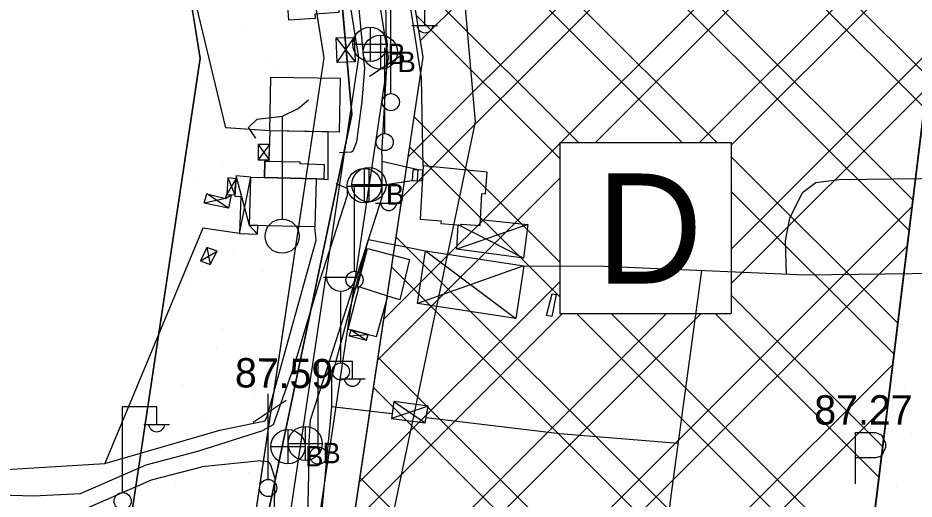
# Model space of a CAD drawing. Extents: x 417995 to 421451, y 4454518 to 4458015.
# Drawn here: x 419953.3 to 420136.4, y 4456685.1 to 4456783.5 of the extents above; entities that cross this region are included whole.
import ezdxf

# ---------------------------------------------------------------- set-up
doc = ezdxf.new("R2010")
doc.units = 0
for name, color, linetype in [('ADAKENARI', 7, 'Continuous'), ('B_Betonzemin', 7, 'Continuous'), ('B_Kapi', 7, 'Continuous'), ('B_Merdiven', 7, 'Continuous'), ('B_Mesken', 7, 'Continuous'), ('B_Sundurma', 7, 'Continuous'), ('B_Teras', 7, 'Continuous'), ('B_Ticari', 7, 'Continuous'), ('KALDIRIM_FAT', 7, 'Continuous'), ('PL_AYA_PARK_DINLENME', 7, 'Continuous'), ('PL_K_DEPOLAMA', 7, 'Continuous'), ('PL_KA_TARIM_ALANI', 7, 'Continuous'), ('S_Cad_Sok_Lambasi', 7, 'Continuous'), ('S_Elektrik_Diregi', 7, 'Continuous'), ('S_Otopark', 7, 'Continuous'), ('S_Rogar_Kapagi', 7, 'Continuous'), ('S_Rogar_Kapagi_Buski', 7, 'Continuous'), ('S_Telefon_Diregi', 7, 'Continuous'), ('S_Tulumba', 7, 'Continuous'), ('SEMBOL_FAT', 7, 'Continuous'), ('Sinir_Cit_bir_taraf', 7, 'Continuous'), ('Sinir_Ist_Duvari', 7, 'Continuous'), ('Sinir_itirazli_Mulkiyet', 7, 'Continuous'), ('Sinir_Tel_bir_taraf', 7, 'Continuous'), ('TRFAT_DEPOLAMA', 7, 'Continuous'), ('TRFAT_PARKALANI', 7, 'Continuous'), ('Y_Kot_Noktasi', 7, 'Continuous'), ('Y_Yol_Kotu', 7, 'Continuous'), ('Yol_Sose', 7, 'Continuous'), ('Yol_Toprak_Duz', 7, 'Continuous'), ('Yol_Toprak_Kesik', 7, 'Continuous')]:
    doc.layers.add(name, color=color, linetype=linetype)

msp = doc.modelspace()

# ---------------------------------------------------------------- linework, layer by layer
at = {"layer": 'ADAKENARI'}
for p, q in [((419990.59, 4456775.21), (419976.45, 4456862.61)), ((420015.89, 4456775.35), (420001.7, 4456863.07)), ((420148.82, 4456850.39), (420120.4, 4456617.74)), ((420036.13, 4456775.46), (420026.14, 4456837.23)), ((419973.03, 4456658.34), (419990.59, 4456775.21)), ((419997.49, 4456652.91), (420015.89, 4456775.35)), ((420017.07, 4456648.57), (420036.13, 4456775.46))]:
    msp.add_line(p, q, dxfattribs=at)
at = {"layer": 'B_Betonzemin'}
for points in [[(420035.1, 4456752.41), (420027.64, 4456754.11)], [(420034.2, 4456750.25), (420027.66, 4456749.24)]]:
    msp.add_lwpolyline(points, dxfattribs=at)
at = {"layer": 'B_Kapi'}
msp.add_line((420017.4, 4456709.77), (420017.39, 4456704.01), dxfattribs=at)
at = {"layer": 'B_Merdiven'}
for p, q in [((420033.93, 4456750.26), (420034.05, 4456752.36)), ((420034.93, 4456750.24), (420035.05, 4456752.41))]:
    msp.add_line(p, q, dxfattribs=at)
msp.add_lwpolyline([(420036.05, 4456752.46), (420034.01, 4456752.36), (420033.85, 4456750.26), (420035.93, 4456750.22)], close=True, dxfattribs=at)
at = {"layer": 'B_Mesken'}
for points in [[(420008.07, 4456791.69), (420018.37, 4456792.38), (420018.88, 4456784.62), (420013.99, 4456784.29), (420014.05, 4456783.4), (420008.64, 4456783.04)], [(420004.97, 4456771.4), (420019.12, 4456771.17), (420018.94, 4456760.17), (420004.79, 4456760.4)], [(420004.79, 4456760.4), (420004.61, 4456754.18), (420003.79, 4456754.19), (420003.73, 4456750.84), (420014.24, 4456750.58), (420015.79, 4456750.52), (420016.71, 4456750.46), (420016.69, 4456760.2)], [(420035.51, 4456742.33), (420039.76, 4456742.04), (420039.7, 4456741.47), (420043.82, 4456741.13), (420043.9, 4456741.35), (420047.72, 4456741.09), (420048.09, 4456747.61), (420048.85, 4456747.52), (420049.2, 4456751.96), (420036.09, 4456753.27)], [(420000.9, 4456750.91), (420014.24, 4456750.58), (420014, 4456740.75), (420000.65, 4456741.08)]]:
    msp.add_lwpolyline(points, close=True, dxfattribs=at)
at = {"layer": 'B_Sundurma'}
for p, q in [((420018.37, 4456779.4), (420022.21, 4456774.54)), ((420018.57, 4456774.41), (420022.01, 4456779.53)), ((420004.71, 4456757.6), (420002.38, 4456754.47)), ((420002.41, 4456757.62), (420004.62, 4456754.48)), ((419997.85, 4456750.58), (419996.01, 4456747.38)), ((419996.24, 4456750.82), (419997.67, 4456747.3)), ((420000.65, 4456741.08), (419997.89, 4456751.2)), ((419998.6, 4456739.45), (420000.9, 4456750.91)), ((419996.35, 4456744.58), (419991.95, 4456747.5)), ((419995.74, 4456746.55), (419996.9, 4456747.34)), ((419995.74, 4456746.55), (419991.41, 4456745.61)), ((420002.24, 4456739.31), (420000.65, 4456741.08)), ((420057.45, 4456741.29), (420043.01, 4456736.21)), ((420056.61, 4456734.39), (420043.27, 4456741.17)), ((419991.95, 4456736.55), (419992.59, 4456733.09)), ((420036.61, 4456735.88), (420055.01, 4456722.01)), ((419990.66, 4456733.82), (419994.05, 4456735.84)), ((420056.67, 4456732.79), (420034.94, 4456725.1)), ((420021.35, 4456719.71), (420024.56, 4456717.63)), ((420020.98, 4456718.5), (420024.86, 4456718.8)), ((420030.13, 4456705.1), (420036.53, 4456700.71)), ((420037.14, 4456704.13), (420029.62, 4456701.62))]:
    msp.add_line(p, q, dxfattribs=at)
for points in [[(420018.37, 4456779.4), (420022.01, 4456779.53), (420022.21, 4456774.54), (420018.57, 4456774.41)], [(420004.71, 4456757.6), (420002.41, 4456757.62), (420002.38, 4456754.47), (420004.62, 4456754.48)], [(419997.85, 4456750.58), (419996.24, 4456750.82), (419996.01, 4456747.38), (419997.67, 4456747.3)], [(419997.89, 4456751.2), (419997.65, 4456747.04), (419998.85, 4456746.97), (419998.6, 4456739.45), (420002.24, 4456739.31), (420002.37, 4456741.04), (420000.65, 4456741.08), (420000.9, 4456750.91)], [(419996.9, 4456747.34), (419996.35, 4456744.58), (419991.41, 4456745.61), (419991.95, 4456747.5), (419995.74, 4456746.55), (419996.01, 4456747.38)], [(420047.78, 4456742.25), (420057.45, 4456741.29), (420056.61, 4456734.39), (420043.01, 4456736.21), (420043.27, 4456741.17), (420043.82, 4456741.13), (420043.9, 4456741.35), (420047.72, 4456741.09)], [(419991.95, 4456736.55), (419990.66, 4456733.82), (419992.59, 4456733.09), (419994.05, 4456735.84)], [(420036.61, 4456735.88), (420056.67, 4456732.79), (420055.01, 4456722.01), (420034.94, 4456725.1)], [(420021.35, 4456719.71), (420020.98, 4456718.5), (420024.56, 4456717.63), (420024.86, 4456718.8)], [(420037.14, 4456704.13), (420030.13, 4456705.1), (420029.62, 4456701.62), (420036.53, 4456700.71)]]:
    msp.add_lwpolyline(points, close=True, dxfattribs=at)
at = {"layer": 'B_Teras'}
msp.add_lwpolyline([(420003.73, 4456750.84), (420003.79, 4456754.19), (420010.89, 4456754.07), (420010.91, 4456753.74), (420015.87, 4456753.5), (420015.79, 4456750.52), (420014.24, 4456750.58)], close=True, dxfattribs=at)
at = {"layer": 'B_Ticari'}
for points in [[(420022.95, 4456728.5), (420022.71, 4456728.61), (420024.73, 4456736.38), (420033.32, 4456734.09), (420031.37, 4456725.86), (420028.87, 4456726.61)], [(420022.95, 4456728.5), (420020.75, 4456719.87), (420026.56, 4456718.36), (420028.87, 4456726.61)]]:
    msp.add_lwpolyline(points, close=True, dxfattribs=at)
at = {"layer": 'KALDIRIM_FAT'}
for p, q in [((420022.98, 4456775.39), (420008.77, 4456863.2)), ((420029.05, 4456775.42), (420014.83, 4456863.31)), ((420004.35, 4456651.39), (420022.98, 4456775.39)), ((420010.22, 4456650.09), (420029.05, 4456775.42))]:
    msp.add_line(p, q, dxfattribs=at)
at = {"layer": 'PL_AYA_PARK_DINLENME'}
for points in [[(420118.96, 4457025.05), (419997.85, 4457034.52), (419976.45, 4456862.61), (419990.59, 4456775.21), (419973.03, 4456658.34), (419937.97, 4456539.69), (419817.34, 4456389.19), (419730.88, 4456181.8), (419679.75, 4456025.55), (419854.6, 4455987.6)], [(419859.9, 4456012.03), (419712.12, 4456044.1), (419754.34, 4456173.09), (419839.06, 4456376.31), (419960.56, 4456527.89), (419997.49, 4456652.91), (420015.89, 4456775.35), (420001.7, 4456863.07), (420019.71, 4457007.73), (420039.67, 4457006.17), (420110.63, 4457000.62), (420122.08, 4456999.73), (420124.45, 4456999.54)], [(420013.63, 4456854.22), (420021.56, 4456763.74), (419972.35, 4456528.79), (419896.15, 4456444.66), (419851.71, 4456390.68), (419781.86, 4456219.24), (419743.76, 4456181.14), (419715.18, 4456046.21), (419900.92, 4456001.76), (419824.72, 4455719.19), (419823.13, 4455660.45), (419756.46, 4455592.19), (419783.44, 4455525.52), (419794.56, 4455425.51), (419778.68, 4455323.91), (419819.96, 4455165.16), (419792.54, 4455014.98)], [(419884.24, 4455014.01), (419916.83, 4455187.99), (419837.29, 4455197.86), (419804.18, 4455325.18), (419819.77, 4455424.95), (419807.91, 4455531.7), (419785.76, 4455586.42), (419835.59, 4455637.43), (419842.19, 4455646.09), (419927.54, 4456021.09), (419744.69, 4456064.85), (419766.68, 4456168.71), (419803.1, 4456205.13), (419873.42, 4456377.73), (419915.08, 4456428.31), (419995.43, 4456517.04), (420046.79, 4456762.24), (420038.67, 4456854.78)]]:
    msp.add_lwpolyline(points, dxfattribs=at)
msp.add_lwpolyline([(420120.4, 4456617.74), (420148.82, 4456850.39), (420180.5, 4456849.97), (420188.86, 4456847.54), (420181.91, 4456841.31), (420181.21, 4456828.51), (420178.27, 4456774.95), (420178.07, 4456771.27), (420170.42, 4456720.5), (420168.44, 4456707.36), (420165.96, 4456685.57), (420165.21, 4456679.45), (420157.26, 4456614.34)], close=True, dxfattribs=at)
at = {"layer": 'PL_K_DEPOLAMA'}
msp.add_lwpolyline([(420072.61, 4456851.42), (420145.82, 4456850.43), (420148.82, 4456850.39), (420120.4, 4456617.74), (420117.41, 4456618.01), (420013.93, 4456627.55), (420011.79, 4456630.71), (420017.07, 4456648.57), (420036.13, 4456775.46), (420026.14, 4456837.23), (420025.96, 4456839.6), (420026.16, 4456841.97), (420026.76, 4456844.28), (420027.72, 4456846.45), (420029.03, 4456848.44), (420030.64, 4456850.19), (420032.52, 4456851.65), (420034.62, 4456852.78), (420036.87, 4456853.55), (420039.21, 4456853.95), (420041.59, 4456853.95)], close=True, dxfattribs=at)
at = {"layer": 'PL_KA_TARIM_ALANI'}
for p, q in [((420021.56, 4456763.74), (420013.63, 4456854.22)), ((419972.35, 4456528.79), (420021.56, 4456763.74))]:
    msp.add_line(p, q, dxfattribs=at)
at = {"layer": 'S_Cad_Sok_Lambasi'}
for p, q in [((420015.78, 4456730.46), (420022.78, 4456730.46)), ((420019.28, 4456712.96), (420019.28, 4456727.64))]:
    msp.add_line(p, q, dxfattribs=at)
msp.add_circle((420019.28, 4456711.21), 1.75, dxfattribs=at)
msp.add_arc((420019.28, 4456730.56), 2.93, 183.298, 356.9072, dxfattribs=at)
at = {"layer": 'S_Elektrik_Diregi'}
for p, q in [((420029.47, 4456768.11), (420029.47, 4456785.61)), ((420036.47, 4456782.11), (420036.47, 4456785.61)), ((420033.81, 4456781.97), (420039.06, 4456781.97)), ((420022.06, 4456731.77), (420022.06, 4456749.27)), ((420022.06, 4456749.27), (420029.06, 4456749.27)), ((420029.06, 4456745.77), (420029.06, 4456749.27)), ((420026.4, 4456745.63), (420031.65, 4456745.63)), ((420014.67, 4456695.83), (420014.67, 4456713.33)), ((420014.67, 4456713.33), (420021.67, 4456713.33)), ((420021.67, 4456709.83), (420021.67, 4456713.33)), ((420019.01, 4456709.69), (420024.26, 4456709.69)), ((419974.7, 4456686.53), (419974.7, 4456704.03)), ((419974.7, 4456704.03), (419981.7, 4456704.03)), ((419981.7, 4456700.53), (419981.7, 4456704.03)), ((419979.04, 4456700.39), (419984.29, 4456700.39))]:
    msp.add_line(p, q, dxfattribs=at)
for centre in [(420029.51, 4456766.27), (420022.09, 4456729.94), (420014.71, 4456694), (419974.74, 4456684.69)]:
    msp.add_circle(centre, 1.75, dxfattribs=at)
for centre in [(420036.48, 4456782.12), (420029.06, 4456745.78), (420021.67, 4456709.85), (419981.7, 4456700.54)]:
    msp.add_arc(centre, 1.66, 184.8384, 355.1464, dxfattribs=at)
at = {"layer": 'S_Otopark'}
for points in [[(420124.38, 4456698.7), (420128.48, 4456698.7)], [(420124.38, 4456688.2), (420124.38, 4456698.7)], [(420128.48, 4456698.7), (420129.7, 4456698.28), (420130.54, 4456696.57), (420130.54, 4456695.66), (420129.7, 4456693.87), (420128.48, 4456693.52)], [(420128.48, 4456693.52), (420124.38, 4456693.52)]]:
    msp.add_lwpolyline(points, dxfattribs=at)
at = {"layer": 'S_Rogar_Kapagi'}
for p, q in [((420024.14, 4456745.66), (420024.14, 4456752.66)), ((420020.57, 4456749.12), (420027.57, 4456749.12))]:
    msp.add_line(p, q, dxfattribs=at)
msp.add_circle((420024.09, 4456749.19), 3.5, dxfattribs=at)
at = {"layer": 'S_Rogar_Kapagi_Buski'}
for p, q in [((420025.27, 4456781.61), (420025.27, 4456774.61)), ((420027.37, 4456779.99), (420027.37, 4456772.99)), ((420021.77, 4456778.11), (420028.77, 4456778.11)), ((420023.87, 4456776.49), (420030.87, 4456776.49)), ((420025.02, 4456752.91), (420025.02, 4456745.91)), ((420021.52, 4456749.41), (420028.52, 4456749.41)), ((420008.48, 4456699.34), (420008.48, 4456692.34)), ((420012.01, 4456699.99), (420012.01, 4456692.99)), ((420004.98, 4456695.84), (420011.98, 4456695.84)), ((420008.51, 4456696.49), (420015.51, 4456696.49))]:
    msp.add_line(p, q, dxfattribs=at)
for centre in [(420025.27, 4456778.11), (420027.37, 4456776.49), (420025.02, 4456749.41), (420008.48, 4456695.84), (420012.01, 4456696.49)]:
    msp.add_circle(centre, 3.5, dxfattribs=at)
at = {"layer": 'S_Telefon_Diregi'}
for p, q in [((420028.26, 4456759.86), (420028.26, 4456777.36)), ((420025.15, 4456771.58), (420031.9, 4456776.03)), ((420004.48, 4456689.14), (420004.48, 4456706.64)), ((420001.37, 4456700.86), (420008.12, 4456705.31))]:
    msp.add_line(p, q, dxfattribs=at)
for centre in [(420028.23, 4456758.11), (420004.45, 4456687.39)]:
    msp.add_circle(centre, 1.75, dxfattribs=at)
at = {"layer": 'S_Tulumba'}
for p, q in [((420002.2, 4456762.83), (420007.35, 4456763.39)), ((420007.35, 4456742.39), (420007.35, 4456763.39)), ((420000.45, 4456761.08), (420002.2, 4456762.83)), ((420001.92, 4456758.91), (420000.45, 4456761.08))]:
    msp.add_line(p, q, dxfattribs=at)
msp.add_lwpolyline([(420007.35, 4456763.39), (420010.6, 4456764.97), (420012.7, 4456766.72)], dxfattribs=at)
msp.add_circle((420007.31, 4456738.87), 3.5, dxfattribs=at)
at = {"layer": 'SEMBOL_FAT'}
for p, q in [((420064, 4456758.03), (420064, 4456723.03)), ((420064, 4456758.03), (420099, 4456758.03)), ((420099, 4456758.03), (420099, 4456723.03)), ((420064, 4456723.03), (420099, 4456723.03))]:
    msp.add_line(p, q, dxfattribs=at)
at = {"layer": 'Sinir_Cit_bir_taraf'}
for points in [[(420110.32, 4456731.12), (420110.13, 4456737.91), (420110.99, 4456742.55), (420113.59, 4456747.81), (420116.29, 4456749.82), (420121.03, 4456750.49), (420160.06, 4456750.93)], [(420017.4, 4456709.77), (420024.92, 4456738.19)], [(420024.92, 4456738.19), (420036.6, 4456735.87)]]:
    msp.add_lwpolyline(points, dxfattribs=at)
at = {"layer": 'Sinir_Ist_Duvari'}
msp.add_lwpolyline([(420062.45, 4456727.09), (420063.28, 4456726.97), (420062.4, 4456722.43), (420061.27, 4456722.62), (420062.45, 4456727.09)], dxfattribs=at)
at = {"layer": 'Sinir_itirazli_Mulkiyet'}
for points in [[(420036.09, 4456753.27), (420035.75, 4456771.26), (420031.5, 4456799.33), (420028.09, 4456821.55), (420027.35, 4456838.4), (420025.63, 4456850.38)], [(420004.79, 4456760.4), (419995.81, 4456761.04), (419988.53, 4456791.43), (419982.63, 4456816.67)], [(419863.11, 4456784.23), (419851.49, 4456710.95), (419869.7, 4456702.48), (419885.43, 4456696.23), (419906.97, 4456691.23), (419937.5, 4456690.36), (419971.08, 4456692.36), (419994.57, 4456699.18), (420003.86, 4456701.11), (420004.25, 4456701.98), (420005.45, 4456706.41), (420014.25, 4456738.06), (420014, 4456740.75)], [(419998.6, 4456739.45), (419991.11, 4456740.52), (419971.08, 4456692.36)]]:
    msp.add_lwpolyline(points, dxfattribs=at)
at = {"layer": 'Sinir_Tel_bir_taraf'}
msp.add_line((420017.39, 4456704.01), (420011.67, 4456644.2), dxfattribs=at)
for points in [[(420056.65, 4456732.79), (420073.07, 4456732.75), (420114.14, 4456730.96), (420157.74, 4456731.5), (420157.34, 4456716.72), (420155.99, 4456685.15)], [(420079.25, 4456616.68), (420082.35, 4456646.25), (420086.67, 4456685.22), (420092.99, 4456731.88)], [(420029.76, 4456702.55), (420017.39, 4456704.01)], [(420088.19, 4456696.45), (420064.01, 4456698.49), (420036.71, 4456701.72)]]:
    msp.add_lwpolyline(points, dxfattribs=at)
at = {"layer": 'TRFAT_DEPOLAMA'}
for p, q in [((420050.38, 4456853.23), (420138.41, 4456765.2)), ((420058.08, 4456852.6), (420139.18, 4456771.5)), ((420031.52, 4456850.88), (420136.1, 4456746.3)), ((420031.84, 4456746.86), (420135.55, 4456850.57)), ((420033.09, 4456755.18), (420128.57, 4456850.66)), ((420035.58, 4456778.89), (420107.64, 4456850.95)), ((420028.18, 4456847.15), (420135.33, 4456740)), ((420028.08, 4456721.89), (420147.73, 4456841.54)), ((420071.29, 4456758.03), (420146.75, 4456833.49)), ((420027.93, 4456826.19), (420096.08, 4456758.03)), ((420029.29, 4456817.75), (420089.01, 4456758.03)), ((420092.51, 4456758.03), (420143.8, 4456809.32)), ((420099, 4456757.45), (420142.82, 4456801.27)), ((420033.39, 4456792.44), (420067.8, 4456758.03)), ((420034.75, 4456784.01), (420064, 4456754.76)), ((420099, 4456736.24), (420139.86, 4456777.1)), ((420099, 4456729.17), (420138.88, 4456769.05)), ((420034.3, 4456763.25), (420064, 4456733.55)), ((420033.37, 4456757.1), (420064, 4456726.48)), ((420099, 4456755.11), (420133.02, 4456721.09)), ((420026.83, 4456713.57), (420064, 4456750.74)), ((420099, 4456748.04), (420132.25, 4456714.79)), ((420018.2, 4456627.16), (420135.93, 4456744.88)), ((420030.6, 4456738.66), (420123.79, 4456645.47)), ((420024.68, 4456626.56), (420134.94, 4456736.83)), ((420029.68, 4456732.51), (420123.02, 4456639.17)), ((420023.08, 4456688.61), (420064, 4456729.52)), ((420099, 4456726.83), (420129.94, 4456695.89)), ((420016.51, 4456646.68), (420092.86, 4456723.03)), ((420018.08, 4456655.32), (420085.79, 4456723.03)), ((420021.83, 4456680.28), (420064.58, 4456723.03)), ((420067.44, 4456723.03), (420126.1, 4456664.38)), ((420074.51, 4456723.03), (420126.87, 4456670.68)), ((420095.73, 4456723.03), (420129.17, 4456689.58)), ((420026.91, 4456714.07), (420120.71, 4456620.27)), ((420044.1, 4456624.77), (420131.99, 4456712.66)), ((420025.98, 4456707.92), (420115.74, 4456618.17)), ((420050.58, 4456624.17), (420131.01, 4456704.61)), ((420023.21, 4456689.48), (420092.37, 4456620.32))]:
    msp.add_line(p, q, dxfattribs=at)
at = {"layer": 'TRFAT_PARKALANI'}
for p, q in [((419990.36, 4456782.79), (419990.36, 4456782.79)), ((419999.48, 4456781.74), (419999.48, 4456781.74)), ((420004.26, 4456775.26), (420004.26, 4456775.26)), ((420006.14, 4456772.76), (420006.14, 4456772.76)), ((419991.37, 4456770.16), (419991.37, 4456770.16)), ((420012.8, 4456763.78), (420012.8, 4456763.78)), ((420006.52, 4456763.05), (420006.52, 4456763.05)), ((419998.03, 4456761.18), (419998.03, 4456761.18)), ((420001.66, 4456760.49), (420001.66, 4456760.49)), ((419995.03, 4456753.41), (419995.03, 4456753.41)), ((420004.69, 4456752.2), (420004.69, 4456752.2)), ((419989.92, 4456749.59), (419989.92, 4456749.59)), ((419996.58, 4456740.61), (419996.58, 4456740.61)), ((419997.31, 4456735.87), (419997.31, 4456735.87)), ((419986.13, 4456732.89), (419986.13, 4456732.89)), ((420003.24, 4456731.63), (420003.24, 4456731.63)), ((419988.47, 4456729.03), (419988.47, 4456729.03)), ((420135.77, 4456728.75), (420135.77, 4456728.75)), ((419995.13, 4456720.05), (419995.13, 4456720.05)), ((419993.84, 4456716.17), (419993.84, 4456716.17)), ((420001.79, 4456711.07), (420001.79, 4456711.07)), ((419987.02, 4456708.46), (419987.02, 4456708.46)), ((420001.59, 4456706.7), (420001.59, 4456706.7)), ((420134.31, 4456708.18), (420134.31, 4456708.18)), ((419991.24, 4456701.4), (419991.24, 4456701.4)), ((420135.53, 4456702.57), (420135.53, 4456702.57)), ((419993.68, 4456699.49), (419993.68, 4456699.49)), ((420135.82, 4456698.43), (420135.82, 4456698.43)), ((419978.9, 4456696.88), (419978.9, 4456696.88)), ((419990.1, 4456697.05), (419990.1, 4456697.05)), ((420000.34, 4456690.51), (420000.34, 4456690.51)), ((419985.56, 4456687.9), (419985.56, 4456687.9)), ((420132.86, 4456687.62), (420132.86, 4456687.62))]:
    msp.add_line(p, q, dxfattribs=at)
at = {"layer": 'Yol_Sose'}
for points in [[(420027.63, 4456755.72), (420028.71, 4456773.73), (420028.48, 4456786.89), (420021.29, 4456830.64), (420016.85, 4456851.84), (420016.53, 4456855.43), (420015.94, 4456861.63), (420015.51, 4456874.7), (420017.54, 4456894.38), (420019.23, 4456910.97)], [(420018.98, 4456814.02), (420020.45, 4456806.26), (420022.52, 4456790.39), (420024.1, 4456773.13), (420023.56, 4456766.45), (420022.46, 4456758.18), (420022.17, 4456757.31), (420021.75, 4456756.27), (420021.47, 4456756.08), (420019.01, 4456755.92)], [(420027.63, 4456755.73), (420027.67, 4456746.79), (420017.07, 4456713.64), (420013.02, 4456701.26), (420012.77, 4456696.88), (420012.69, 4456690.22), (420011.91, 4456657.26), (420010.44, 4456629.94), (420010.91, 4456626.41), (420011.58, 4456624.5), (420014.58, 4456622.82), (420044.77, 4456619.16), (420062.15, 4456617.85), (420062.48, 4456618.06), (420062.76, 4456618.44)], [(420018.29, 4456749.67), (420020.6, 4456748.7), (420020.55, 4456747.22), (420014.78, 4456729.24), (420009.73, 4456712.46), (420005.46, 4456700.27), (420003.35, 4456699.17)], [(420002.93, 4456692.93), (420004.42, 4456692.82), (420004.95, 4456692.11), (420005.84, 4456689.41), (420005.28, 4456669.63), (420003.58, 4456652.65), (420001.37, 4456635.01), (420000.63, 4456627.72), (419999.66, 4456618.96), (419994.75, 4456605.32), (419989.28, 4456589.56), (419984.45, 4456574.7), (419980.42, 4456563.43), (419977.04, 4456552.09), (419970.53, 4456537.08), (419965.57, 4456526.58), (419959.66, 4456516.42)]]:
    msp.add_lwpolyline(points, dxfattribs=at)
at = {"layer": 'Yol_Toprak_Duz'}
for points in [[(419852.15, 4456706.65), (419866.71, 4456698.47), (419885.38, 4456689.71), (419899.6, 4456685.82), (419911.8, 4456683.78), (419933.67, 4456683.21), (419956.57, 4456682.53), (419966.91, 4456683.07), (419980.61, 4456689.04), (419990.91, 4456691.74)], [(420002.93, 4456692.93), (419990.91, 4456691.74)]]:
    msp.add_lwpolyline(points, dxfattribs=at)
at = {"layer": 'Yol_Toprak_Kesik'}
for points in [[(419853.73, 4456709.47), (419868.19, 4456701.36), (419886.51, 4456692.76), (419900.3, 4456688.99), (419912.11, 4456687.01), (419933.76, 4456686.44), (419956.53, 4456685.77), (419966.15, 4456686.27), (419979.55, 4456692.11), (419990.09, 4456694.9)], [(419990.09, 4456694.9), (420003.35, 4456699.17)]]:
    msp.add_lwpolyline(points, dxfattribs=at)

# ---------------------------------------------------------------- texts
at = {"layer": 'S_Rogar_Kapagi_Buski'}
for p in [(420028.77, 4456774.05), (420030.87, 4456772.43), (420028.52, 4456745.35), (420011.98, 4456691.78), (420015.51, 4456692.43)]:
    msp.add_text('B', height=4.2, dxfattribs=at).set_placement(p)
at = {"layer": 'SEMBOL_FAT'}
msp.add_text('D', height=22.5, dxfattribs=at).set_placement((420071.44, 4456729.19))
at = {"layer": 'Y_Kot_Noktasi'}
msp.add_text('87.27', height=6, dxfattribs=at).set_placement((420115.98, 4456700.35))
at = {"layer": 'Y_Yol_Kotu'}
msp.add_text('87.59', height=6, rotation=359.3592, dxfattribs=at).set_placement((419997.64, 4456707.96))

doc.saveas('drawing.dxf')
